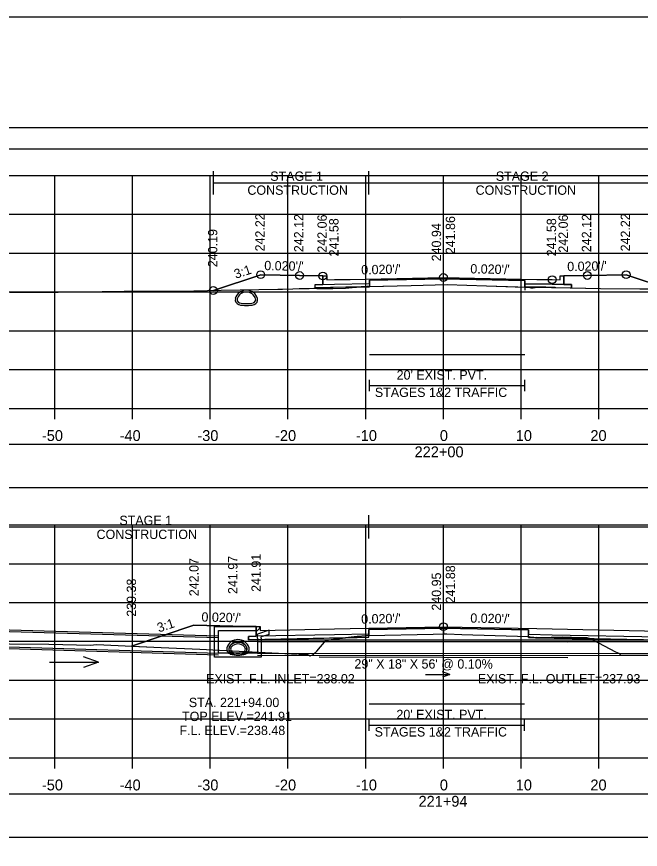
# Model space of a CAD drawing. Extents: x 1369627 to 1374022, y 380035 to 398173.
# Drawn here: x 1372043.6 to 1372123.9, y 385047.7 to 385155 of the extents above; entities that cross this region are included whole.
import ezdxf

# ---------------------------------------------------------------- set-up
doc = ezdxf.new("R2010")
doc.units = 0
for name, color, linetype in [('Default', 7, 'Continuous'), ('R_Alt Surface', 7, 'Continuous'), ('R_Axis', 7, 'Continuous'), ('R_Axis Annot', 7, 'Continuous'), ('R_Border', 7, 'Continuous'), ('R_Border Notes', 7, 'Continuous'), ('R_Exist Surface', 7, 'Continuous'), ('R_Fin Surface', 7, 'Continuous'), ('R_Grid', 7, 'Continuous'), ('R_MOT', 7, 'Continuous'), ('R_No Plot', 7, 'Continuous'), ('R_Water', 7, 'Continuous'), ('R_Water Annot', 7, 'Continuous'), ('R_Xsect Elev', 7, 'Continuous'), ('R_Xsect Slope', 7, 'Continuous'), ('T_Vehicle Path Rt', 7, 'Continuous')]:
    doc.layers.add(name, color=color, linetype=linetype)

msp = doc.modelspace()

# ---------------------------------------------------------------- linework, layer by layer
at = {"layer": 'Default'}
for p, q in [((1372089, 385106.73), (1372089, 385108.23)), ((1372109, 385106.73), (1372109, 385108.23)), ((1372089, 385107.48), (1372109, 385107.48)), ((1372088.97, 385063), (1372088.97, 385064.5)), ((1372108.97, 385063), (1372108.97, 385064.5)), ((1372088.97, 385063.75), (1372108.97, 385063.75))]:
    msp.add_line(p, q, dxfattribs=at)
for points in [[(1371948.53, 385137.95), (1372248.53, 385137.95), (1372248.53, 385140.66), (1371948.53, 385140.66)], [(1371948.53, 385094.34), (1372248.53, 385094.34), (1372248.53, 385099.86), (1371948.53, 385099.86)], [(1371948.53, 385049.32), (1372248.53, 385049.32), (1372248.53, 385054.84), (1371948.53, 385054.84)]]:
    msp.add_lwpolyline(points, close=True, dxfattribs=at)
at = {"layer": 'R_Alt Surface'}
for p, q in [((1372074.43, 385076.44), (1372074.44, 385075.18)), ((1372088.95, 385076.05), (1372098.53, 385076.24)), ((1372088.95, 385075.47), (1372088.95, 385076.05)), ((1372098.53, 385076.24), (1372109.46, 385076.02)), ((1372109.46, 385076.02), (1372109.46, 385075.44)), ((1372074.44, 385075.18), (1372073.44, 385075.16)), ((1372073.44, 385075.16), (1372073.44, 385074.74)), ((1372073.44, 385074.74), (1372088.95, 385075.05)), ((1372084.53, 385075.38), (1372074.44, 385075.18)), ((1372088.95, 385075.47), (1372084.53, 385075.38)), ((1372088.95, 385075.05), (1372088.95, 385075.47)), ((1372109.46, 385075.44), (1372112.53, 385075.38)), ((1372109.46, 385075.02), (1372109.46, 385075.44)), ((1372130.07, 385074.61), (1372109.46, 385075.02)), ((1372112.53, 385075.38), (1372129.07, 385075.05))]:
    msp.add_line(p, q, dxfattribs=at)
msp.add_lwpolyline([(1372083.03, 385121.59), (1372083.03, 385120.49), (1372084.53, 385120.52), (1372089, 385120.61), (1372089, 385121.03), (1372098.53, 385121.22), (1372109, 385121.01), (1372109, 385120.59), (1372112.53, 385120.52), (1372114.03, 385120.49), (1372114.03, 385121.59)], dxfattribs=at)
for points in [[(1372082.03, 385120.47), (1372083.03, 385120.49), (1372084.53, 385120.52), (1372089, 385120.61), (1372089, 385120.19), (1372082.03, 385120.05)], [(1372115.03, 385120.47), (1372114.03, 385120.49), (1372112.53, 385120.52), (1372109, 385120.59), (1372109, 385120.18), (1372115.03, 385120.05)]]:
    msp.add_lwpolyline(points, close=True, dxfattribs=at)
at = {"layer": 'R_Axis'}
for p, q in [((1371948.53, 385104.53), (1372248.53, 385104.53)), ((1372048.53, 385103.13), (1372048.53, 385104.53)), ((1372058.53, 385103.13), (1372058.53, 385104.53)), ((1372068.53, 385103.13), (1372068.53, 385104.53)), ((1372078.53, 385103.13), (1372078.53, 385104.53)), ((1372088.53, 385103.13), (1372088.53, 385104.53)), ((1372098.53, 385103.13), (1372098.53, 385104.53)), ((1372108.53, 385103.13), (1372108.53, 385104.53)), ((1372118.53, 385103.13), (1372118.53, 385104.53)), ((1371948.53, 385059.53), (1372248.53, 385059.53)), ((1372048.53, 385058.13), (1372048.53, 385059.53)), ((1372058.53, 385058.13), (1372058.53, 385059.53)), ((1372068.53, 385058.13), (1372068.53, 385059.53)), ((1372078.53, 385058.13), (1372078.53, 385059.53)), ((1372088.53, 385058.13), (1372088.53, 385059.53)), ((1372098.53, 385058.13), (1372098.53, 385059.53)), ((1372108.53, 385058.13), (1372108.53, 385059.53)), ((1372118.53, 385058.13), (1372118.53, 385059.53))]:
    msp.add_line(p, q, dxfattribs=at)
at = {"layer": 'R_Border'}
for p, q in [((1371940.53, 385154.98), (1372256.71, 385154.98)), ((1372093.05, 385154.72), (1372093.05, 385154.72)), ((1372093.05, 385154.72), (1372093.05, 385154.72))]:
    msp.add_line(p, q, dxfattribs=at)
at = {"layer": 'R_Exist Surface'}
for points in [[(1372042.74, 385119.5), (1372048.96, 385119.51), (1372057.47, 385119.62), (1372064.67, 385119.62), (1372069.92, 385119.74), (1372077.22, 385119.89), (1372077.82, 385119.9), (1372079.16, 385119.92), (1372079.98, 385119.98), (1372081.25, 385119.99), (1372081.85, 385120), (1372082.24, 385119.99), (1372082.3, 385119.99), (1372084.3, 385119.98), (1372085.94, 385120.02), (1372086.78, 385120.08), (1372087.95, 385120.17), (1372088.7, 385120.23), (1372088.94, 385120.25), (1372094.36, 385120.36), (1372099, 385120.48), (1372104.08, 385120.32), (1372109.49, 385120.15), (1372109.64, 385120.09), (1372109.77, 385120.06), (1372110.06, 385120.04), (1372110.65, 385120.15), (1372111.71, 385120.14), (1372112.45, 385120.12), (1372112.91, 385120.11), (1372118.76, 385119.96), (1372123.79, 385119.95), (1372125.5, 385119.93)], [(1372037.58, 385074.27), (1372047.75, 385074.18), (1372053.1, 385074.03), (1372053.88, 385074.13), (1372062.2, 385073.73), (1372067.17, 385073.52), (1372079, 385072.92), (1372079.73, 385072.93), (1372079.82, 385072.95), (1372079.93, 385072.88), (1372080.96, 385072.86), (1372081.19, 385072.77), (1372081.4, 385072.65), (1372081.68, 385072.77), (1372081.83, 385072.88), (1372082.25, 385073.25), (1372083.45, 385074.69), (1372084.39, 385074.81), (1372087.04, 385075.12), (1372087.44, 385075.15), (1372088.59, 385075.25), (1372088.95, 385075.28), (1372097.22, 385075.45), (1372098.97, 385075.49), (1372100.89, 385075.43), (1372109.46, 385075.16), (1372109.71, 385075.07), (1372109.92, 385075.03), (1372110.37, 385074.99), (1372110.5, 385075.02), (1372112.02, 385075), (1372112.31, 385074.98), (1372112.38, 385075.01), (1372113.87, 385075.06), (1372115.01, 385075.03), (1372117.02, 385074.98), (1372117.7, 385074.79), (1372117.77, 385074.73), (1372120.68, 385073.19), (1372121.12, 385073), (1372121.3, 385072.81), (1372122, 385072.74), (1372127.32, 385072.74)]]:
    msp.add_lwpolyline(points, dxfattribs=at)
at = {"layer": 'R_Fin Surface'}
for p, q in [((1372058.38, 385073.92), (1372066.43, 385076.6)), ((1372066.43, 385076.6), (1372071.43, 385076.5)), ((1372071.43, 385076.5), (1372074.43, 385076.44)), ((1372074.43, 385076.44), (1372074.93, 385076.44)), ((1372074.93, 385076.44), (1372074.94, 385075.94)), ((1372074.94, 385075.94), (1372084.53, 385076.13)), ((1372084.53, 385076.13), (1372086.53, 385076.17)), ((1372086.53, 385076.17), (1372098.53, 385076.41)), ((1372098.53, 385076.41), (1372110.53, 385076.17)), ((1372110.53, 385076.17), (1372112.53, 385076.13)), ((1372112.53, 385076.13), (1372128.57, 385075.81))]:
    msp.add_line(p, q, dxfattribs=at)
msp.add_lwpolyline([(1372068.94, 385119.72), (1372075.02, 385121.75), (1372080.02, 385121.65), (1372083.02, 385121.59), (1372083.52, 385121.59), (1372083.53, 385121.09), (1372084.53, 385121.11), (1372086.53, 385121.15), (1372098.53, 385121.39), (1372110.53, 385121.15), (1372112.53, 385121.11), (1372113.53, 385121.09), (1372113.54, 385121.59), (1372114.04, 385121.59), (1372117.04, 385121.65), (1372122.04, 385121.75), (1372127.49, 385119.93)], dxfattribs=at)
at = {"layer": 'R_Grid'}
for p, q in [((1371948.53, 385134.53), (1372248.53, 385134.53)), ((1372048.53, 385104.53), (1372048.53, 385134.53)), ((1372058.53, 385104.53), (1372058.53, 385134.53)), ((1372068.53, 385104.53), (1372068.53, 385134.53)), ((1372078.53, 385104.53), (1372078.53, 385134.53)), ((1372088.53, 385104.53), (1372088.53, 385134.53)), ((1372098.53, 385104.53), (1372098.53, 385134.53)), ((1372108.53, 385104.53), (1372108.53, 385134.53)), ((1372118.53, 385104.53), (1372118.53, 385134.53)), ((1371948.53, 385129.53), (1372248.53, 385129.53)), ((1371948.53, 385124.53), (1372248.53, 385124.53)), ((1371948.53, 385119.53), (1372248.53, 385119.53)), ((1371948.53, 385114.53), (1372248.53, 385114.53)), ((1371948.53, 385109.53), (1372248.53, 385109.53)), ((1371948.53, 385104.53), (1372248.53, 385104.53)), ((1371948.53, 385089.53), (1372248.53, 385089.53)), ((1372048.53, 385059.53), (1372048.53, 385089.53)), ((1372058.53, 385059.53), (1372058.53, 385089.53)), ((1372068.53, 385059.53), (1372068.53, 385089.53)), ((1372078.53, 385059.53), (1372078.53, 385089.53)), ((1372088.53, 385059.53), (1372088.53, 385089.53)), ((1372098.53, 385059.53), (1372098.53, 385089.53)), ((1372108.53, 385059.53), (1372108.53, 385089.53)), ((1372118.53, 385059.53), (1372118.53, 385089.53)), ((1371948.53, 385084.53), (1372248.53, 385084.53)), ((1371948.53, 385079.53), (1372248.53, 385079.53)), ((1371948.53, 385074.53), (1372248.53, 385074.53)), ((1371948.53, 385069.53), (1372248.53, 385069.53)), ((1371948.53, 385064.53), (1372248.53, 385064.53)), ((1371948.53, 385059.53), (1372248.53, 385059.53))]:
    msp.add_line(p, q, dxfattribs=at)
at = {"layer": 'R_MOT'}
for p, q in [((1372068.94, 385132.09), (1372068.94, 385135.09)), ((1372088.94, 385132.09), (1372088.94, 385135.09)), ((1372068.94, 385133.59), (1372127.49, 385133.59)), ((1372088.94, 385087.76), (1372088.94, 385090.76)), ((1372032.57, 385089.26), (1372166.05, 385089.26))]:
    msp.add_line(p, q, dxfattribs=at)
at = {"layer": 'R_No Plot'}
for p, q in [((1372038.72, 385076.12), (1372069.61, 385075.22)), ((1372074.59, 385074.76), (1372129.07, 385074.71)), ((1372036.22, 385073.78), (1372069.61, 385072.8)), ((1372074.59, 385072.76), (1372129.07, 385072.71))]:
    msp.add_line(p, q, dxfattribs=at)
msp.add_lwpolyline([(1372174.45, 385154.98), (1372194.07, 385154.98), (1372194.07, 385145.1), (1372210.18, 385145.1), (1372233.38, 385145.1), (1372233.38, 385112.43), (1372256.59, 385112.43), (1372256.71, 384949.52), (1371940.53, 384949.52), (1371940.53, 385154.98)], close=True, dxfattribs=at)
for points in [[(1372089, 385111.48), (1372109, 385111.48)], [(1372088.97, 385066.49), (1372108.97, 385066.49)]]:
    msp.add_lwpolyline(points, dxfattribs=at)
for centre in [(1372075.02, 385121.75), (1372080.02, 385121.65), (1372117.04, 385121.65), (1372122.04, 385121.75), (1372083.02, 385121.59), (1372098.53, 385121.39), (1372112.53, 385121.11), (1372068.94, 385119.72), (1372098.53, 385076.41)]:
    msp.add_circle(centre, 0.5, dxfattribs=at)
at = {"layer": 'R_Water'}
for p, q in [((1372069.09, 385076.44), (1372074.84, 385076.44)), ((1372069.09, 385074.94), (1372069.09, 385076.44)), ((1372074.93, 385076.28), (1372074.59, 385075.94)), ((1372074.93, 385076.28), (1372074.84, 385076.44)), ((1372038.72, 385075.91), (1372069.61, 385075.01)), ((1372069.59, 385074.94), (1372069.59, 385075.94)), ((1372069.59, 385075.94), (1372074.59, 385075.94)), ((1372076.09, 385075.96), (1372074.59, 385075.44)), ((1372074.59, 385074.94), (1372074.59, 385075.44)), ((1372076.09, 385075.43), (1372075.09, 385075.09)), ((1372075.09, 385074.94), (1372075.09, 385075.09)), ((1372036.22, 385073.99), (1372069.61, 385073.01)), ((1372074.59, 385074.51), (1372129.07, 385074.46)), ((1372082.54, 385074.55), (1372114.54, 385074.46)), ((1372074.59, 385073.01), (1372129.07, 385072.96)), ((1372082.53, 385072.55), (1372114.53, 385072.46))]:
    msp.add_line(p, q, dxfattribs=at)
for points in [[(1372075.09, 385074.94), (1372075.09, 385072.51), (1372072.09, 385072.51), (1372069.09, 385072.51), (1372069.09, 385074.94)], [(1372074.59, 385074.94), (1372074.59, 385073.01), (1372072.09, 385073.01), (1372069.59, 385073.01), (1372069.59, 385074.94)], [(1372076.09, 385075.43), (1372076.09, 385075.96)]]:
    msp.add_lwpolyline(points, dxfattribs=at)
for centre, radius, start, end in [((1372073.18, 385118.29), 1.48, 15.5772, 164.4228), ((1372073.18, 385118.29), 1.23, 15.5772, 164.4228), ((1372072.37, 385118.52), 0.635, 164.4228, 254.3087), ((1372072.37, 385118.52), 0.385, 164.4228, 254.3087), ((1372073.18, 385121.41), 3.64, 254.3087, 285.6913), ((1372073.18, 385121.41), 3.39, 254.3087, 285.6913), ((1372073.99, 385118.52), 0.385, 285.6913, 15.5772), ((1372073.99, 385118.52), 0.635, 285.6913, 15.5772), ((1372072.09, 385073.28), 1.48, 15.5772, 164.4228), ((1372072.09, 385073.28), 1.23, 15.5772, 164.4228), ((1372071.58, 385073.52), 0.646, 136.3515, 253.9529), ((1372072.09, 385073.04), 1.35, 43.6485, 136.3515), ((1372072.09, 385073.04), 1.15, 43.6485, 136.3515), ((1372072.61, 385073.52), 0.646, 286.0471, 43.6485), ((1372071.28, 385073.51), 0.635, 164.4228, 254.3087), ((1372071.28, 385073.51), 0.385, 164.4228, 254.3087), ((1372072.09, 385076.4), 3.64, 254.3087, 285.6913), ((1372071.58, 385073.52), 0.438, 136.3515, 253.9529), ((1372072.09, 385076.4), 3.39, 254.3087, 285.6913), ((1372072.09, 385075.31), 2.5, 253.9529, 286.0471), ((1372072.09, 385075.31), 2.29, 253.9529, 286.0471), ((1372072.61, 385073.52), 0.438, 286.0471, 43.6485), ((1372072.91, 385073.51), 0.385, 285.6913, 15.5772), ((1372072.91, 385073.51), 0.635, 285.6913, 15.5772)]:
    msp.add_arc(centre, radius, start, end, dxfattribs=at)
at = {"layer": 'R_Water Annot'}
for p, q in [((1372047.86, 385071.84), (1372054.15, 385071.84)), ((1372054.15, 385071.84), (1372052.22, 385072.54)), ((1372054.15, 385071.84), (1372052.22, 385071.14)), ((1372096.21, 385070.26), (1372099.35, 385070.26)), ((1372099.35, 385070.26), (1372098.39, 385070.61)), ((1372099.35, 385070.26), (1372098.39, 385069.91))]:
    msp.add_line(p, q, dxfattribs=at)
at = {"layer": 'R_Xsect Elev'}
for p, q in [((1372098.53, 385120.47), (1372098.53, 385130.47)), ((1372098.53, 385075.48), (1372098.53, 385085.48))]:
    msp.add_line(p, q, dxfattribs=at)
at = {"layer": 'T_Vehicle Path Rt'}
for p, q in [((1372083.03, 385120.49), (1372083.03, 385121.59)), ((1372114.04, 385121.59), (1372114.03, 385120.49)), ((1372087.95, 385120.17), (1372082.03, 385120.05)), ((1372082.03, 385120), (1372082.24, 385119.99)), ((1372082.24, 385119.99), (1372082.3, 385119.99)), ((1372085.94, 385120.02), (1372086.78, 385120.08)), ((1372086.78, 385120.08), (1372087.95, 385120.17)), ((1372088, 385120.17), (1372089, 385120.19)), ((1372089, 385120.25), (1372088.94, 385120.25)), ((1372089, 385120.61), (1372089, 385120.25)), ((1372089, 385120.19), (1372089, 385120.25)), ((1372109, 385120.18), (1372109, 385120.59)), ((1372109, 385120.18), (1372109, 385119.77)), ((1372109, 385120.16), (1372109, 385120.18)), ((1372109, 385120.18), (1372109, 385120.16)), ((1372110.62, 385120.14), (1372109, 385120.18)), ((1372110.65, 385120.14), (1372112.91, 385120.1)), ((1372115.03, 385120.05), (1372118.76, 385119.96)), ((1372066.43, 385076.6), (1372058.38, 385073.92)), ((1372071.43, 385076.5), (1372066.43, 385076.6)), ((1372074.43, 385076.44), (1372071.43, 385076.5)), ((1372074.44, 385075.18), (1372074.43, 385076.44)), ((1372098.53, 385076.24), (1372088.95, 385076.05)), ((1372088.95, 385076.05), (1372088.95, 385075.47)), ((1372098.53, 385075.48), (1372098.53, 385076.24)), ((1372109.46, 385076.02), (1372098.53, 385076.24)), ((1372098.53, 385076.24), (1372098.53, 385075.48)), ((1372109.46, 385075.44), (1372109.46, 385076.02)), ((1372073.44, 385075.16), (1372074.44, 385075.18)), ((1372073.44, 385074.74), (1372073.44, 385075.16)), ((1372085.92, 385074.99), (1372073.44, 385074.74)), ((1372085.92, 385074.99), (1372088.95, 385075.05)), ((1372088.95, 385075.47), (1372088.95, 385075.28)), ((1372088.95, 385075.05), (1372088.95, 385075.28)), ((1372109.46, 385075.16), (1372109.46, 385075.44)), ((1372109.46, 385075.16), (1372109.46, 385075.02)), ((1372109.46, 385075.02), (1372110.15, 385075.01)), ((1372110.43, 385075), (1372110.15, 385075.01)), ((1372110.43, 385075), (1372117.44, 385074.86)), ((1372130.07, 385074.61), (1372117.44, 385074.86)), ((1372117.44, 385074.86), (1372117.7, 385074.79))]:
    msp.add_line(p, q, dxfattribs=at)
for points in [[(1372083.03, 385121.59), (1372083.02, 385121.59), (1372080.02, 385121.65), (1372075.02, 385121.75), (1372068.94, 385119.72)], [(1372109, 385120.59), (1372109, 385121.01), (1372098.53, 385121.22), (1372089, 385121.03), (1372089, 385120.61)], [(1372127.49, 385119.93), (1372122.04, 385121.75), (1372117.04, 385121.65), (1372114.04, 385121.59)], [(1372068.94, 385119.72), (1372069.92, 385119.74), (1372077.22, 385119.89), (1372077.82, 385119.9), (1372079.16, 385119.92), (1372079.98, 385119.98), (1372081.25, 385119.99), (1372081.85, 385120), (1372082.03, 385120)], [(1372082.03, 385120.05), (1372082.03, 385120.47), (1372083.03, 385120.49)], [(1372082.3, 385119.99), (1372084.3, 385119.98), (1372085.94, 385120.02)], [(1372087.95, 385120.17), (1372087.95, 385120.17)], [(1372088.94, 385120.25), (1372088.7, 385120.23), (1372088, 385120.17)], [(1372089, 385120.25), (1372094.36, 385120.36), (1372099, 385120.48), (1372104.08, 385120.32), (1372109, 385120.16)], [(1372109, 385120.16), (1372109.49, 385120.15), (1372109.64, 385120.09), (1372109.77, 385120.06), (1372110.06, 385120.04), (1372110.62, 385120.14)], [(1372112.91, 385120.11), (1372112.45, 385120.12), (1372111.71, 385120.14), (1372110.65, 385120.15)], [(1372110.65, 385120.15), (1372110.65, 385120.14)], [(1372112.91, 385120.1), (1372112.91, 385120.11)], [(1372114.03, 385120.49), (1372115.03, 385120.47), (1372115.03, 385120.05)], [(1372115.03, 385120.05), (1372115.03, 385120.05)], [(1372118.76, 385119.96), (1372123.79, 385119.95), (1372125.5, 385119.93), (1372127.49, 385119.93)], [(1372058.38, 385073.92), (1372062.2, 385073.73), (1372067.17, 385073.52), (1372079, 385072.92), (1372079.73, 385072.93), (1372079.82, 385072.95), (1372079.93, 385072.88), (1372080.96, 385072.86), (1372081.19, 385072.77), (1372081.4, 385072.65), (1372081.68, 385072.77), (1372081.83, 385072.88), (1372082.25, 385073.25), (1372083.45, 385074.69), (1372084.39, 385074.81), (1372085.92, 385074.99)], [(1372088.95, 385075.28), (1372088.59, 385075.25), (1372087.44, 385075.15), (1372087.04, 385075.12), (1372085.92, 385074.99)], [(1372088.95, 385075.28), (1372097.22, 385075.45), (1372098.53, 385075.48)], [(1372098.53, 385075.48), (1372098.97, 385075.49), (1372100.89, 385075.43), (1372109.46, 385075.16)], [(1372110.15, 385075.01), (1372109.92, 385075.03), (1372109.71, 385075.07), (1372109.46, 385075.16)], [(1372110.15, 385075.01), (1372110.37, 385074.99), (1372110.43, 385075)], [(1372117.44, 385074.86), (1372117.02, 385074.98), (1372115.01, 385075.03), (1372113.87, 385075.06), (1372112.38, 385075.01), (1372112.31, 385074.98), (1372112.02, 385075), (1372110.5, 385075.02), (1372110.43, 385075)], [(1372117.7, 385074.79), (1372117.77, 385074.73), (1372120.68, 385073.19), (1372121.12, 385073), (1372121.3, 385072.81), (1372122, 385072.74), (1372127.32, 385072.74), (1372132.74, 385072.77), (1372146.01, 385072.89), (1372146.47, 385072.92), (1372147.58, 385072.92), (1372147.73, 385072.92)]]:
    msp.add_lwpolyline(points, dxfattribs=at)

# ---------------------------------------------------------------- texts
at = {"layer": 'R_Axis Annot'}
for s, height, p in [("20' EXIST. PVT.", 1.2, (1372092.51, 385108.24)), ('STAGES 1&2 TRAFFIC', 1.2, (1372089.71, 385106)), ('-50', 1.4, (1372046.87, 385100.33)), ('-40', 1.4, (1372056.87, 385100.33)), ('-30', 1.4, (1372066.87, 385100.33)), ('-20', 1.4, (1372076.87, 385100.33)), ('-10', 1.4, (1372087.27, 385100.33)), ('0', 1.4, (1372098.07, 385100.33)), ('10', 1.4, (1372107.84, 385100.33)), ('20', 1.4, (1372117.44, 385100.33)), ('222+00', 1.4, (1372094.82, 385098.23)), ("20' EXIST. PVT.", 1.2, (1372092.48, 385064.51)), ('STAGES 1&2 TRAFFIC', 1.2, (1372089.68, 385062.27)), ('-50', 1.4, (1372046.87, 385055.33)), ('-40', 1.4, (1372056.87, 385055.33)), ('-30', 1.4, (1372066.87, 385055.33)), ('-20', 1.4, (1372076.87, 385055.33)), ('-10', 1.4, (1372087.27, 385055.33)), ('0', 1.4, (1372098.07, 385055.33)), ('10', 1.4, (1372107.84, 385055.33)), ('20', 1.4, (1372117.44, 385055.33)), ('221+94', 1.4, (1372095.33, 385053.23))]:
    msp.add_text(s, height=height, dxfattribs=at).set_placement(p)
at = {"layer": 'R_Border Notes'}
for s, p in [('EXIST. F.L. INLET=238.02', (1372067.99, 385069.11)), ('EXIST. F.L. OUTLET=237.93', (1372102.96, 385069.11))]:
    msp.add_text(s, height=1.2, dxfattribs=at).set_placement(p)
at = {"layer": 'R_MOT'}
for s, p in [('STAGE 1', (1372076.25, 385133.84)), ('STAGE 2', (1372105.27, 385133.84)), ('CONSTRUCTION', (1372073.31, 385132.04)), ('CONSTRUCTION', (1372102.67, 385132.04)), ('STAGE 1', (1372056.84, 385089.51)), ('CONSTRUCTION', (1372053.9, 385087.71))]:
    msp.add_text(s, height=1.2, dxfattribs=at).set_placement(p)
at = {"layer": 'R_Water Annot'}
msp.add_text('29" X 18" X 56\' @ 0.10%', height=1.2, rotation=359.9427, dxfattribs=at).set_placement((1372087.08, 385071.03))
for s, p in [('STA. 221+94.00', (1372065.77, 385066.06)), ('TOP ELEV.=241.91', (1372064.9, 385064.26)), ('F.L. ELEV.=238.48', (1372064.57, 385062.46))]:
    msp.add_text(s, height=1.2, dxfattribs=at).set_placement(p)
at = {"layer": 'R_Xsect Elev'}
for s, p in [('242.22', (1372075.52, 385124.75)), ('242.12', (1372080.52, 385124.65)), ('242.06', (1372083.52, 385124.59)), ('241.58', (1372085.03, 385124.11)), ('241.86', (1372100.03, 385124.39)), ('241.58', (1372113.03, 385124.11)), ('242.06', (1372114.54, 385124.59)), ('242.12', (1372117.54, 385124.65)), ('242.22', (1372122.54, 385124.75)), ('240.19', (1372069.44, 385122.72)), ('240.94', (1372098.23, 385123.47)), ('241.91', (1372075.03, 385080.9)), ('242.07', (1372067.03, 385080.34)), ('241.97', (1372072.03, 385080.62)), ('241.88', (1372100.03, 385079.41)), ('239.38', (1372058.98, 385077.7)), ('240.95', (1372098.23, 385078.48))]:
    msp.add_text(s, height=1.2, rotation=90, dxfattribs=at).set_placement(p)
at = {"layer": 'R_Xsect Slope'}
for s, rotation, p in [("0.020'/'", 358.8542, (1372075.47, 385122.34)), ("0.020'/'", 1.1458, (1372114.47, 385122.2)), ('3:1', 18.4332, (1372071.82, 385121.21)), ("0.020'/'", 1.1458, (1372087.96, 385121.78)), ("0.020'/'", 358.8542, (1372101.98, 385121.92)), ("0.020'/'", 358.8542, (1372067.39, 385077.07)), ("0.020'/'", 1.1458, (1372087.96, 385076.8)), ("0.020'/'", 358.8542, (1372101.98, 385076.94)), ('3:1', 18.4332, (1372061.92, 385075.66))]:
    msp.add_text(s, height=1.2, rotation=rotation, dxfattribs=at).set_placement(p)

doc.saveas('drawing.dxf')
